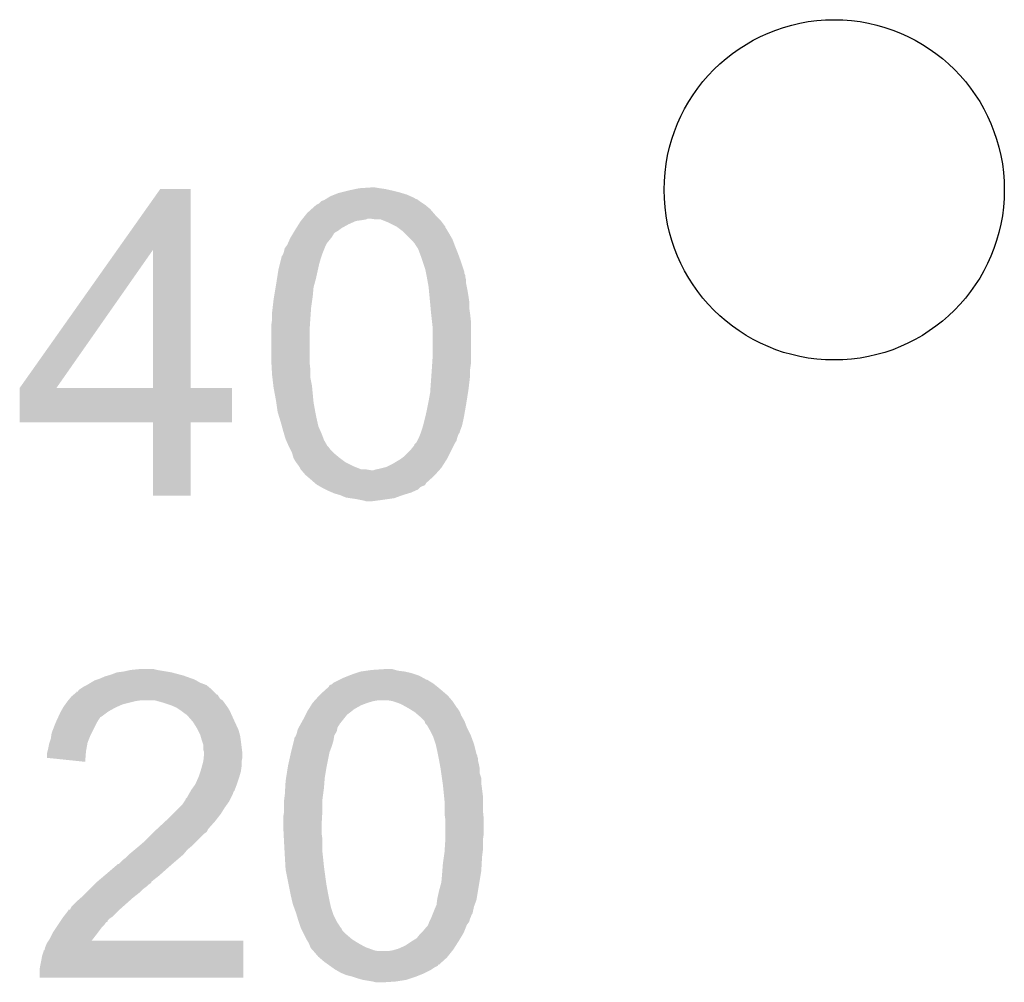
# Model space of a CAD drawing. Extents: x -9 to 122, y -9 to 65.
# Tile 287 of 308: x 91.71 to 94.84, y 41.29 to 44.35. Entities that reach past the tile are written whole.
import ezdxf

# ---------------------------------------------------------------- set-up
doc = ezdxf.new("R2010")
doc.units = 0
doc.layers.get('0').update_dxf_attribs({"linetype": 'CONTINUOUS'})
doc.layers.add('CLICKER_4_FOR_R7FA4M2A_V100_GTO', color=12, linetype='CONTINUOUS')
doc.layers.add('CLICKER_4_FOR_R7FA4M2A_V100_GTS', color=13, linetype='CONTINUOUS')

# ---------------------------------------------------------------- blocks, each defined once
blk = doc.blocks.new('ROUND_40')
blk.add_circle((0, 0), 0.541)

msp = doc.modelspace()

# ---------------------------------------------------------------- linework, layer by layer
at = {"layer": 'CLICKER_4_FOR_R7FA4M2A_V100_GTO'}
for points in [[(92.7862, 43.81246), (92.824298, 43.815), (92.85224, 43.81246), (92.837002, 43.815)], [(92.017258, 43.616822), (92.153734, 43.809898), (92.250268, 43.616822), (92.25026, 43.809898)], [(92.153734, 43.809898), (92.15375, 43.80992), (92.25026, 43.809898), (92.15375, 43.80992)], [(92.686628, 43.781978), (92.69476, 43.78706), (92.96146, 43.781978), (92.95003, 43.78706)], [(92.69476, 43.78706), (92.70746, 43.79214), (92.95003, 43.78706), (92.938602, 43.79214)], [(92.70746, 43.79214), (92.720162, 43.79722), (92.938602, 43.79214), (92.921666, 43.79722)], [(92.720162, 43.79722), (92.73032, 43.79976), (92.921666, 43.79722), (92.913198, 43.79976)], [(92.73032, 43.79976), (92.75064, 43.80484), (92.913198, 43.79976), (92.89288, 43.80484)], [(92.75064, 43.80484), (92.774346, 43.80992), (92.89288, 43.80484), (92.870018, 43.80992)], [(92.774346, 43.80992), (92.7862, 43.81246), (92.870018, 43.80992), (92.85224, 43.81246)], [(92.635214, 43.74642), (92.646506, 43.75658), (93.012262, 43.74642), (93.00007, 43.75658)], [(92.646506, 43.75658), (92.64904, 43.756602), (93.00007, 43.75658), (93.000042, 43.756602)], [(92.64904, 43.756602), (92.649052, 43.75912), (93.000042, 43.756602), (92.99702, 43.75912)], [(92.649052, 43.75912), (92.649054, 43.759126), (92.99702, 43.75912), (92.997012, 43.759126)], [(92.649054, 43.759126), (92.6592, 43.764202), (92.997012, 43.759126), (92.989398, 43.764202)], [(92.6592, 43.764202), (92.66428, 43.76928), (92.989398, 43.764202), (92.98178, 43.76928)], [(92.66428, 43.76928), (92.666824, 43.77182), (92.98178, 43.76928), (92.978394, 43.77182)], [(92.666824, 43.77182), (92.674442, 43.774362), (92.978394, 43.77182), (92.975004, 43.774362)], [(92.674442, 43.774362), (92.678498, 43.776898), (92.975004, 43.774362), (92.971622, 43.776898)], [(92.678498, 43.776898), (92.682566, 43.77944), (92.971622, 43.776898), (92.964004, 43.77944)], [(92.682566, 43.77944), (92.686628, 43.781978), (92.964004, 43.77944), (92.96146, 43.781978)], [(92.606876, 43.71594), (92.617036, 43.72864), (93.040198, 43.71594), (93.027498, 43.72864)], [(92.617036, 43.72864), (92.6211, 43.73372), (93.027498, 43.72864), (93.023146, 43.73372)], [(92.6211, 43.73372), (92.635214, 43.74642), (93.023146, 43.73372), (93.012262, 43.74642)], [(92.586234, 43.685462), (92.594314, 43.69816), (92.73032, 43.685462), (92.753178, 43.69816)], [(92.594314, 43.69816), (92.60078, 43.70832), (92.753178, 43.69816), (92.776044, 43.70832)], [(92.60078, 43.70832), (92.602812, 43.71086), (92.776044, 43.70832), (92.79382, 43.71086)], [(92.602812, 43.71086), (92.604844, 43.713402), (92.79382, 43.71086), (92.809062, 43.713402)], [(92.604844, 43.713402), (92.606876, 43.71594), (92.809062, 43.713402), (92.814144, 43.71594)], [(92.839542, 43.7134), (92.821758, 43.71594), (93.042738, 43.7134), (93.040198, 43.71594)], [(92.854784, 43.713398), (92.839542, 43.7134), (93.04274, 43.713398), (93.042738, 43.7134)], [(92.861136, 43.710858), (92.854784, 43.713398), (93.04528, 43.710858), (93.04274, 43.713398)], [(92.88018, 43.70324), (92.861136, 43.710858), (93.050994, 43.70324), (93.04528, 43.710858)], [(92.90558, 43.690538), (92.88018, 43.70324), (93.06052, 43.690538), (93.050994, 43.70324)], [(92.905584, 43.690536), (92.90558, 43.690538), (93.06052, 43.690536), (93.06052, 43.690538)], [(92.908972, 43.687994), (92.905584, 43.690536), (93.060524, 43.687994), (93.06052, 43.690536)], [(92.569284, 43.657522), (92.576906, 43.670224), (92.699842, 43.657522), (92.707464, 43.670224)], [(92.576906, 43.670224), (92.581476, 43.67784), (92.707464, 43.670224), (92.72016, 43.67784)], [(92.581476, 43.67784), (92.583, 43.68038), (92.72016, 43.67784), (92.723544, 43.68038)], [(92.583, 43.68038), (92.586234, 43.685462), (92.723544, 43.68038), (92.73032, 43.685462)], [(92.919122, 43.680382), (92.908972, 43.687994), (93.0656, 43.680382), (93.060524, 43.687994)], [(92.9259, 43.675298), (92.919122, 43.680382), (93.06865, 43.675298), (93.0656, 43.680382)], [(92.933518, 43.66768), (92.9259, 43.675298), (93.07322, 43.66768), (93.06865, 43.675298)], [(92.951298, 43.6499), (92.933518, 43.66768), (93.08338, 43.6499), (93.07322, 43.66768)], [(92.549982, 43.621964), (92.555692, 43.62958), (92.676472, 43.621964), (92.67952, 43.62958)], [(92.555692, 43.62958), (92.5576, 43.632122), (92.67952, 43.62958), (92.68079, 43.632122)], [(92.5576, 43.632122), (92.558728, 43.634662), (92.68079, 43.632122), (92.682062, 43.634662)], [(92.558728, 43.634662), (92.562114, 43.642282), (92.682062, 43.634662), (92.687142, 43.642282)], [(92.562114, 43.642282), (92.563244, 43.644822), (92.687142, 43.642282), (92.689682, 43.644822)], [(92.563244, 43.644822), (92.56776, 43.65498), (92.689682, 43.644822), (92.697808, 43.65498)], [(92.56776, 43.65498), (92.569284, 43.657522), (92.697808, 43.65498), (92.699842, 43.657522)], [(92.958922, 43.642276), (92.951298, 43.6499), (93.08624, 43.642276), (93.08338, 43.6499)], [(92.961474, 43.6372), (92.958922, 43.642276), (93.088144, 43.6372), (93.08624, 43.642276)], [(92.964, 43.637178), (92.961474, 43.6372), (93.088152, 43.637178), (93.088144, 43.6372)], [(92.964004, 43.634654), (92.964, 43.637178), (93.089098, 43.634654), (93.088152, 43.637178)], [(92.967388, 43.62958), (92.964004, 43.634654), (93.091, 43.62958), (93.089098, 43.634654)], [(92.97416, 43.61942), (92.967388, 43.62958), (93.095064, 43.61942), (93.091, 43.62958)], [(91.706724, 43.177496), (92.017258, 43.616822), (91.823564, 43.177496), (92.130844, 43.616822)], [(92.130858, 43.17746), (92.130844, 43.616822), (92.250282, 43.17746), (92.250268, 43.616822)], [(92.53982, 43.594022), (92.539826, 43.596566), (92.665974, 43.594022), (92.666822, 43.596566)], [(92.539826, 43.596566), (92.542362, 43.599104), (92.666822, 43.596566), (92.667668, 43.599104)], [(92.542362, 43.599104), (92.544898, 43.60418), (92.667668, 43.599104), (92.66936, 43.60418)], [(92.544898, 43.60418), (92.5449, 43.604182), (92.66936, 43.60418), (92.66936, 43.604182)], [(92.5449, 43.604182), (92.547438, 43.6118), (92.66936, 43.604182), (92.672408, 43.6118)], [(92.547438, 43.6118), (92.549982, 43.621964), (92.672408, 43.6118), (92.676472, 43.621964)], [(92.979876, 43.60418), (92.97416, 43.61942), (93.10116, 43.60418), (93.095064, 43.61942)], [(92.98178, 43.5991), (92.979876, 43.60418), (93.103008, 43.5991), (93.10116, 43.60418)], [(92.9894, 43.57624), (92.98178, 43.5991), (93.11132, 43.57624), (93.103008, 43.5991)], [(92.52966, 43.55338), (92.534104, 43.57116), (92.655248, 43.55338), (92.6592, 43.57116)], [(92.534104, 43.57116), (92.538548, 43.58894), (92.6592, 43.57116), (92.66428, 43.58894)], [(92.538548, 43.58894), (92.53982, 43.594022), (92.66428, 43.58894), (92.665974, 43.594022)], [(92.99702, 43.553378), (92.9894, 43.57624), (93.11894, 43.553378), (93.11132, 43.57624)], [(92.525248, 43.525438), (92.52966, 43.55338), (92.64904, 43.525438), (92.655248, 43.55338)], [(92.998546, 43.545756), (92.99702, 43.553378), (93.12148, 43.545756), (93.11894, 43.553378)], [(92.999562, 43.540676), (92.998546, 43.545756), (93.121482, 43.540676), (93.12148, 43.545756)], [(93.000578, 43.535596), (92.999562, 43.540676), (93.12402, 43.535596), (93.121482, 43.540676)], [(93.001594, 43.530518), (93.000578, 43.535596), (93.12402, 43.530518), (93.12402, 43.535596)], [(92.52077, 43.497502), (92.52204, 43.50512), (92.64142, 43.497502), (92.643496, 43.50512)], [(92.52204, 43.50512), (92.525248, 43.525438), (92.643496, 43.50512), (92.64904, 43.525438)], [(93.0021, 43.52798), (93.001594, 43.530518), (93.124656, 43.52798), (93.12402, 43.530518)], [(93.003486, 43.520358), (93.0021, 43.52798), (93.12656, 43.520358), (93.124656, 43.52798)], [(93.005334, 43.510198), (93.003486, 43.520358), (93.12656, 43.510198), (93.12656, 43.520358)], [(93.00718, 43.500042), (93.005334, 43.510198), (93.128592, 43.500042), (93.12656, 43.510198)], [(92.516112, 43.46956), (92.52077, 43.497502), (92.63888, 43.46956), (92.64142, 43.497502)], [(93.008632, 43.4848), (93.00718, 43.500042), (93.13164, 43.4848), (93.128592, 43.500042)], [(93.010084, 43.46956), (93.008632, 43.4848), (93.13418, 43.46956), (93.13164, 43.4848)], [(92.51143, 43.434), (92.51442, 43.4594), (92.6338, 43.434), (92.637428, 43.4594)], [(92.51442, 43.4594), (92.516112, 43.46956), (92.637428, 43.4594), (92.63888, 43.46956)], [(93.011778, 43.451778), (93.010084, 43.46956), (93.13672, 43.451778), (93.13418, 43.46956)], [(93.01226, 43.4467), (93.011778, 43.451778), (93.13672, 43.4467), (93.13672, 43.451778)], [(93.013646, 43.43146), (93.01226, 43.4467), (93.13672, 43.43146), (93.13672, 43.4467)], [(92.50934, 43.41622), (92.51143, 43.434), (92.63253, 43.41622), (92.6338, 43.434)], [(92.50934, 43.39844), (92.50934, 43.41622), (92.63126, 43.39844), (92.63253, 43.41622)], [(93.0148, 43.41876), (93.013646, 43.43146), (93.138536, 43.41876), (93.13672, 43.43146)], [(93.015366, 43.41368), (93.0148, 43.41876), (93.13926, 43.41368), (93.138536, 43.41876)], [(93.017906, 43.390818), (93.015366, 43.41368), (93.1418, 43.390818), (93.13926, 43.41368)], [(92.5068, 43.37558), (92.50934, 43.393362), (92.629736, 43.37558), (92.63092, 43.393362)], [(92.50934, 43.393362), (92.50934, 43.39844), (92.63092, 43.393362), (92.63126, 43.39844)], [(93.01988, 43.373038), (93.017906, 43.390818), (93.1418, 43.373038), (93.1418, 43.390818)], [(92.5068, 43.36034), (92.5068, 43.37558), (92.62872, 43.36034), (92.629736, 43.37558)], [(92.5068, 43.266358), (92.5068, 43.36034), (92.62872, 43.266358), (92.62872, 43.36034)], [(93.01988, 43.27144), (93.01988, 43.373038), (93.1418, 43.27144), (93.1418, 43.373038)], [(92.507224, 43.258742), (92.5068, 43.266358), (92.62872, 43.258742), (92.62872, 43.266358)], [(92.508494, 43.23588), (92.507224, 43.258742), (92.63126, 43.23588), (92.62872, 43.258742)], [(93.017508, 43.235878), (93.018694, 43.25366), (93.13926, 43.235878), (93.1418, 43.25366)], [(93.018694, 43.25366), (93.01988, 43.27144), (93.1418, 43.25366), (93.1418, 43.27144)], [(92.50934, 43.22064), (92.508494, 43.23588), (92.63126, 43.22064), (92.63126, 43.23588)], [(92.510536, 43.210482), (92.50934, 43.22064), (92.63126, 43.210482), (92.63126, 43.22064)], [(93.01607, 43.21556), (93.01734, 43.23334), (93.13926, 43.21556), (93.13926, 43.23334)], [(93.01734, 43.23334), (93.017508, 43.235878), (93.13926, 43.23334), (93.13926, 43.235878)], [(92.513524, 43.185082), (92.510536, 43.210482), (92.63634, 43.185082), (92.63126, 43.210482)], [(93.012984, 43.17238), (93.01607, 43.21556), (93.13418, 43.17238), (93.13926, 43.21556)], [(91.7067, 43.068262), (91.706702, 43.177438), (92.382318, 43.068262), (92.38234, 43.177438)], [(91.706702, 43.17746), (91.706704, 43.177466), (92.130858, 43.17746), (92.079644, 43.177466)], [(91.706702, 43.177438), (91.706702, 43.17746), (92.38234, 43.177438), (92.250282, 43.17746)], [(91.706704, 43.177466), (91.706724, 43.177496), (92.079644, 43.177466), (91.823564, 43.177496)], [(92.51442, 43.17746), (92.513524, 43.185082), (92.637066, 43.17746), (92.63634, 43.185082)], [(92.52204, 43.13682), (92.51442, 43.17746), (92.640938, 43.13682), (92.637066, 43.17746)], [(93.00718, 43.13428), (93.01226, 43.162218), (93.128164, 43.13428), (93.132574, 43.162218)], [(93.01226, 43.162218), (93.012984, 43.17238), (93.132574, 43.162218), (93.13418, 43.17238)], [(92.522768, 43.131738), (92.52204, 43.13682), (92.64142, 43.131738), (92.640938, 43.13682)], [(92.526758, 43.1038), (92.522768, 43.131738), (92.6465, 43.1038), (92.64142, 43.131738)], [(93.005148, 43.12412), (93.00718, 43.13428), (93.12656, 43.12412), (93.128164, 43.13428)], [(92.52712, 43.101262), (92.526758, 43.1038), (92.647008, 43.101262), (92.6465, 43.1038)], [(92.534156, 43.0784), (92.52712, 43.101262), (92.65158, 43.0784), (92.647008, 43.101262)], [(92.99702, 43.08602), (93.0021, 43.10888), (93.119836, 43.08602), (93.12387, 43.10888)], [(93.0021, 43.10888), (93.005148, 43.12412), (93.12387, 43.10888), (93.12656, 43.12412)], [(92.130858, 43.06824), (91.7067, 43.068262), (92.382318, 43.06824), (92.382318, 43.068262)], [(92.13086, 43.068218), (92.130858, 43.06824), (92.25026, 43.068218), (92.382318, 43.06824)], [(92.13088, 42.834582), (92.13086, 43.068218), (92.250238, 42.834582), (92.25026, 43.068218)], [(92.53728, 43.06824), (92.534156, 43.0784), (92.653838, 43.06824), (92.65158, 43.0784)], [(92.540744, 43.055542), (92.53728, 43.06824), (92.65666, 43.055542), (92.653838, 43.06824)], [(92.989762, 43.058078), (92.99194, 43.0657), (93.113858, 43.058078), (93.115552, 43.0657)], [(92.99194, 43.0657), (92.99575, 43.08094), (93.115552, 43.0657), (93.11894, 43.08094)], [(92.99575, 43.08094), (92.99702, 43.08602), (93.11894, 43.08094), (93.119836, 43.08602)], [(92.5449, 43.0403), (92.540744, 43.055542), (92.663434, 43.0403), (92.65666, 43.055542)], [(92.547186, 43.03268), (92.5449, 43.0403), (92.66682, 43.03268), (92.663434, 43.0403)], [(92.552518, 43.0149), (92.547186, 43.03268), (92.673488, 43.0149), (92.66682, 43.03268)], [(92.979746, 43.027598), (92.981778, 43.032676), (93.10116, 43.027598), (93.103698, 43.032676)], [(92.981778, 43.032676), (92.98178, 43.03268), (93.103698, 43.032676), (93.1037, 43.03268)], [(92.98178, 43.03268), (92.982624, 43.035214), (93.1037, 43.03268), (93.106234, 43.035214)], [(92.982624, 43.035214), (92.983472, 43.037756), (93.106234, 43.035214), (93.10624, 43.037756)], [(92.983472, 43.037756), (92.98686, 43.04792), (93.10624, 43.037756), (93.11005, 43.04792)], [(92.98686, 43.04792), (92.989762, 43.058078), (93.11005, 43.04792), (93.113858, 43.058078)], [(92.553648, 43.01236), (92.552518, 43.0149), (92.67444, 43.01236), (92.673488, 43.0149)], [(92.56155, 42.994582), (92.553648, 43.01236), (92.684598, 42.994582), (92.67444, 43.01236)], [(92.96146, 42.997114), (92.966538, 43.002198), (93.088456, 42.997114), (93.091, 43.002198)], [(92.966538, 43.002198), (92.969078, 43.00474), (93.091, 43.002198), (93.092694, 43.00474)], [(92.969078, 43.00474), (92.971616, 43.009816), (93.092694, 43.00474), (93.096078, 43.009816)], [(92.971616, 43.009816), (92.9767, 43.01998), (93.096078, 43.009816), (93.098622, 43.01998)], [(92.9767, 43.01998), (92.979746, 43.027598), (93.098622, 43.01998), (93.10116, 43.027598)], [(92.56268, 42.99204), (92.56155, 42.994582), (92.687138, 42.99204), (92.684598, 42.994582)], [(92.56776, 42.981882), (92.56268, 42.99204), (92.69476, 42.981882), (92.687138, 42.99204)], [(92.57284, 42.97172), (92.56776, 42.981882), (92.704922, 42.97172), (92.69476, 42.981882)], [(92.573566, 42.969178), (92.57284, 42.97172), (92.707462, 42.969178), (92.704922, 42.97172)], [(92.577194, 42.95648), (92.573566, 42.969178), (92.7227, 42.95648), (92.707462, 42.969178)], [(92.928438, 42.95902), (92.9513, 42.98188), (93.069408, 42.95902), (93.080838, 42.98188)], [(92.9513, 42.98188), (92.961456, 42.994576), (93.080838, 42.98188), (93.087188, 42.994576)], [(92.961456, 42.994576), (92.96146, 42.997114), (93.087188, 42.994576), (93.088456, 42.997114)], [(92.577918, 42.95394), (92.577194, 42.95648), (92.726088, 42.95394), (92.7227, 42.95648)], [(92.585538, 42.941242), (92.577918, 42.95394), (92.74302, 42.941242), (92.726088, 42.95394)], [(92.59316, 42.93108), (92.585538, 42.941242), (92.763342, 42.93108), (92.74302, 42.941242)], [(92.89288, 42.93616), (92.918278, 42.951398), (93.0559, 42.93616), (93.065596, 42.951398)], [(92.918278, 42.951398), (92.91828, 42.9514), (93.065596, 42.951398), (93.065598, 42.9514)], [(92.91828, 42.9514), (92.928438, 42.95902), (93.065598, 42.9514), (93.069408, 42.95902)], [(92.594854, 42.92854), (92.59316, 42.93108), (92.76842, 42.92854), (92.763342, 42.93108)], [(92.598238, 42.923462), (92.594854, 42.92854), (92.781116, 42.923462), (92.76842, 42.92854)], [(92.600778, 42.918384), (92.598238, 42.923462), (92.793812, 42.918384), (92.781116, 42.923462)], [(92.60078, 42.918382), (92.600778, 42.918384), (92.793816, 42.918382), (92.793812, 42.918384)], [(92.600782, 42.91838), (92.60078, 42.918382), (92.809058, 42.91838), (92.793816, 42.918382)], [(92.60296, 42.91584), (92.600782, 42.91838), (92.824298, 42.91584), (92.809058, 42.91838)], [(92.616018, 42.9006), (92.60296, 42.91584), (93.027244, 42.9006), (93.04096, 42.91584)], [(92.831916, 42.91584), (92.83954, 42.918378), (93.04096, 42.91584), (93.043246, 42.918378)], [(92.83954, 42.918378), (92.85224, 42.92092), (93.043246, 42.918378), (93.045532, 42.92092)], [(92.85224, 42.92092), (92.862394, 42.923458), (93.045532, 42.92092), (93.047818, 42.923458)], [(92.862394, 42.923458), (92.872558, 42.925998), (93.047818, 42.923458), (93.049434, 42.925998)], [(92.872558, 42.925998), (92.89288, 42.93616), (93.049434, 42.925998), (93.0559, 42.93616)], [(92.618982, 42.89806), (92.616018, 42.9006), (93.02496, 42.89806), (93.027244, 42.9006)], [(92.645658, 42.875196), (92.618982, 42.89806), (92.999558, 42.875196), (93.02496, 42.89806)], [(92.65158, 42.87012), (92.645658, 42.875196), (92.997018, 42.87012), (92.999558, 42.875196)], [(92.656026, 42.86758), (92.65158, 42.87012), (92.994476, 42.86758), (92.997018, 42.87012)], [(92.660472, 42.86504), (92.656026, 42.86758), (92.98686, 42.86504), (92.994476, 42.86758)], [(92.664922, 42.862498), (92.660472, 42.86504), (92.98178, 42.862498), (92.98686, 42.86504)], [(92.669362, 42.85996), (92.664922, 42.862498), (92.97924, 42.85996), (92.98178, 42.862498)], [(92.679526, 42.854878), (92.669362, 42.85996), (92.974156, 42.854878), (92.97924, 42.85996)], [(92.68968, 42.8498), (92.679526, 42.854878), (92.962732, 42.8498), (92.974156, 42.854878)], [(92.701538, 42.844718), (92.68968, 42.8498), (92.9513, 42.844718), (92.962732, 42.8498)], [(92.707458, 42.84218), (92.701538, 42.844718), (92.942834, 42.84218), (92.9513, 42.844718)], [(92.250238, 42.83456), (92.13088, 42.834582), (92.250238, 42.83456), (92.250238, 42.834582)], [(92.72524, 42.837102), (92.707458, 42.84218), (92.9259, 42.837102), (92.942834, 42.84218)], [(92.743018, 42.829482), (92.72524, 42.837102), (92.904946, 42.829482), (92.9259, 42.837102)], [(92.75826, 42.82694), (92.743018, 42.829482), (92.897958, 42.82694), (92.904946, 42.829482)], [(92.77604, 42.8244), (92.75826, 42.82694), (92.880178, 42.8244), (92.897958, 42.82694)], [(92.78874, 42.82186), (92.77604, 42.8244), (92.8624, 42.82186), (92.880178, 42.8244)], [(92.801438, 42.81932), (92.78874, 42.82186), (92.843348, 42.81932), (92.8624, 42.82186)], [(92.809058, 42.816782), (92.801438, 42.81932), (92.824312, 42.816782), (92.843348, 42.81932)], [(92.824298, 42.81678), (92.809058, 42.816782), (92.824298, 42.81678), (92.824312, 42.816782)], [(92.036898, 42.27576), (92.059762, 42.28084), (92.17406, 42.27576), (92.14358, 42.28084)], [(92.059762, 42.28084), (92.085158, 42.28338), (92.14358, 42.28084), (92.133418, 42.28338)], [(92.80906, 42.2783), (92.82684, 42.28084), (92.910662, 42.2783), (92.90177, 42.28084)], [(92.82684, 42.28084), (92.864938, 42.28338), (92.90177, 42.28084), (92.892878, 42.28338)], [(91.94546, 42.24782), (91.953078, 42.25036), (92.267408, 42.24782), (92.262962, 42.25036)], [(91.953078, 42.25036), (91.960698, 42.2529), (92.262962, 42.25036), (92.25585, 42.2529)], [(91.960698, 42.2529), (91.97848, 42.260522), (92.25585, 42.2529), (92.234508, 42.260522)], [(91.97848, 42.260522), (91.987366, 42.26306), (92.234508, 42.260522), (92.2274, 42.26306)], [(91.987366, 42.26306), (91.99626, 42.2656), (92.2274, 42.26306), (92.217876, 42.2656)], [(91.99626, 42.2656), (92.016582, 42.27322), (92.217876, 42.2656), (92.1893, 42.27322)], [(92.016582, 42.27322), (92.036898, 42.27576), (92.1893, 42.27322), (92.17406, 42.27576)], [(92.71508, 42.24528), (92.725232, 42.250356), (93.009718, 42.24528), (93.002106, 42.250356)], [(92.725232, 42.250356), (92.72524, 42.25036), (93.002106, 42.250356), (92.999566, 42.25036)], [(92.72524, 42.25036), (92.7354, 42.25544), (92.999566, 42.25036), (92.990422, 42.25544)], [(92.7354, 42.25544), (92.754448, 42.26306), (92.990422, 42.25544), (92.976702, 42.26306)], [(92.754448, 42.26306), (92.760798, 42.2656), (92.976702, 42.26306), (92.96908, 42.2656)], [(92.760798, 42.2656), (92.776032, 42.270678), (92.96908, 42.2656), (92.95384, 42.270678)], [(92.776032, 42.270678), (92.791282, 42.27576), (92.95384, 42.270678), (92.930978, 42.27576)], [(92.791282, 42.27576), (92.80906, 42.2783), (92.930978, 42.27576), (92.910662, 42.2783)], [(91.892126, 42.212274), (91.894664, 42.21734), (92.32391, 42.212274), (92.318842, 42.21734)], [(91.894664, 42.21734), (91.898476, 42.219882), (92.318842, 42.21734), (92.316298, 42.219882)], [(91.898476, 42.219882), (91.909902, 42.2275), (92.316298, 42.219882), (92.307156, 42.2275)], [(91.909902, 42.2275), (91.920054, 42.232578), (92.307156, 42.2275), (92.30106, 42.232578)], [(91.920054, 42.232578), (91.920058, 42.23258), (92.30106, 42.232578), (92.301056, 42.23258)], [(91.920058, 42.23258), (91.932758, 42.2402), (92.301056, 42.23258), (92.28074, 42.2402)], [(91.932758, 42.2402), (91.94546, 42.24782), (92.28074, 42.2402), (92.267408, 42.24782)], [(92.67585, 42.2148), (92.68714, 42.22496), (93.05036, 42.2148), (93.038168, 42.22496)], [(92.68714, 42.22496), (92.689678, 42.2275), (93.038168, 42.22496), (93.03512, 42.2275)], [(92.689678, 42.2275), (92.689682, 42.227504), (93.03512, 42.2275), (93.035116, 42.227504)], [(92.689682, 42.227504), (92.692228, 42.23258), (93.035116, 42.227504), (93.02877, 42.23258)], [(92.692228, 42.23258), (92.699842, 42.235124), (93.02877, 42.23258), (93.02559, 42.235124)], [(92.699842, 42.235124), (92.702378, 42.23766), (93.02559, 42.235124), (93.02242, 42.23766)], [(92.702378, 42.23766), (92.704924, 42.240202), (93.02242, 42.23766), (93.018184, 42.240202)], [(92.704924, 42.240202), (92.71508, 42.24528), (93.018184, 42.240202), (93.009718, 42.24528)], [(91.861216, 42.18432), (91.865448, 42.189398), (92.35186, 42.18432), (92.344242, 42.189398)], [(91.865448, 42.189398), (91.871798, 42.197018), (92.344242, 42.189398), (92.339162, 42.197018)], [(91.871798, 42.197018), (91.871802, 42.197022), (92.339162, 42.197018), (92.33916, 42.197022)], [(91.871802, 42.197022), (91.877874, 42.202086), (92.33916, 42.197022), (92.336626, 42.202086)], [(91.877874, 42.202086), (91.87789, 42.2021), (92.336626, 42.202086), (92.334086, 42.2021)], [(91.87789, 42.2021), (91.88704, 42.209728), (92.334086, 42.2021), (92.326456, 42.209728)], [(91.88704, 42.209728), (91.887062, 42.21226), (92.326456, 42.209728), (92.323924, 42.21226)], [(91.887062, 42.21226), (91.892126, 42.212274), (92.323924, 42.21226), (92.32391, 42.212274)], [(92.645738, 42.18432), (92.659454, 42.19956), (93.081204, 42.18432), (93.068142, 42.19956)], [(92.659454, 42.19956), (92.66174, 42.2021), (93.068142, 42.19956), (93.06518, 42.2021)], [(92.66174, 42.2021), (92.67585, 42.2148), (93.06518, 42.2021), (93.05036, 42.2148)], [(91.837692, 42.14876), (91.844946, 42.16146), (91.988638, 42.14876), (92.0115, 42.16146)], [(91.844946, 42.16146), (91.8464, 42.164002), (92.0115, 42.16146), (92.017218, 42.164002)], [(91.8464, 42.164002), (91.851842, 42.17162), (92.017218, 42.164002), (92.034358, 42.17162)], [(91.851842, 42.17162), (91.8591, 42.18178), (92.034358, 42.17162), (92.075, 42.18178)], [(91.8591, 42.18178), (91.861216, 42.18432), (92.075, 42.18178), (92.09278, 42.18432)], [(92.135966, 42.184318), (92.135958, 42.18432), (92.351862, 42.184318), (92.35186, 42.18432)], [(92.1639, 42.176698), (92.135966, 42.184318), (92.357578, 42.176698), (92.351862, 42.184318)], [(92.18676, 42.16908), (92.1639, 42.176698), (92.363292, 42.16908), (92.357578, 42.176698)], [(92.198618, 42.163998), (92.18676, 42.16908), (92.367102, 42.163998), (92.363292, 42.16908)], [(92.20454, 42.16146), (92.198618, 42.163998), (92.368626, 42.16146), (92.367102, 42.163998)], [(92.21978, 42.1513), (92.20454, 42.16146), (92.37472, 42.1513), (92.368626, 42.16146)], [(92.621102, 42.14876), (92.625952, 42.156382), (92.761434, 42.14876), (92.770962, 42.156382)], [(92.625952, 42.156382), (92.63403, 42.16908), (92.770962, 42.156382), (92.79382, 42.16908)], [(92.63403, 42.16908), (92.638878, 42.176698), (92.79382, 42.16908), (92.814138, 42.176698)], [(92.638878, 42.176698), (92.638882, 42.176702), (92.814138, 42.176698), (92.81415, 42.176702)], [(92.638882, 42.176702), (92.643452, 42.18178), (92.81415, 42.176702), (92.83192, 42.18178)], [(92.643452, 42.18178), (92.645738, 42.18432), (92.83192, 42.18178), (92.847162, 42.18432)], [(92.892872, 42.18178), (92.877642, 42.18432), (93.08338, 42.18178), (93.081204, 42.18432)], [(92.892882, 42.181778), (92.892872, 42.18178), (93.083382, 42.181778), (93.08338, 42.18178)], [(92.90812, 42.1767), (92.892882, 42.181778), (93.086768, 42.1767), (93.083382, 42.181778)], [(92.920822, 42.17162), (92.90812, 42.1767), (93.090154, 42.17162), (93.086768, 42.1767)], [(92.94368, 42.15892), (92.920822, 42.17162), (93.098622, 42.15892), (93.090154, 42.17162)], [(92.943684, 42.158918), (92.94368, 42.15892), (93.098622, 42.158918), (93.098622, 42.15892)], [(92.947746, 42.15638), (92.943684, 42.158918), (93.10116, 42.15638), (93.098622, 42.158918)], [(92.959938, 42.14876), (92.947746, 42.15638), (93.10624, 42.14876), (93.10116, 42.15638)], [(91.821, 42.1132), (91.82569, 42.123362), (91.952062, 42.1132), (91.95816, 42.123362)], [(91.82569, 42.123362), (91.829204, 42.130976), (91.95816, 42.123362), (91.96324, 42.130976)], [(91.829204, 42.130976), (91.830378, 42.13352), (91.96324, 42.130976), (91.968318, 42.13352)], [(91.830378, 42.13352), (91.83624, 42.146218), (91.968318, 42.13352), (91.985248, 42.146218)], [(91.83624, 42.146218), (91.837692, 42.14876), (91.985248, 42.146218), (91.988638, 42.14876)], [(92.219784, 42.151298), (92.21978, 42.1513), (92.37472, 42.151298), (92.37472, 42.1513)], [(92.22994, 42.14368), (92.219784, 42.151298), (92.378184, 42.14368), (92.37472, 42.151298)], [(92.23756, 42.1386), (92.22994, 42.14368), (92.380494, 42.1386), (92.378184, 42.14368)], [(92.240102, 42.13606), (92.23756, 42.1386), (92.381648, 42.13606), (92.380494, 42.1386)], [(92.251216, 42.12336), (92.240102, 42.13606), (92.38742, 42.12336), (92.381648, 42.13606)], [(92.25788, 42.115742), (92.251216, 42.12336), (92.390938, 42.115742), (92.38742, 42.12336)], [(92.602756, 42.113202), (92.6084, 42.12336), (92.727782, 42.113202), (92.735908, 42.12336)], [(92.6084, 42.12336), (92.616022, 42.138602), (92.735908, 42.12336), (92.748102, 42.138602)], [(92.616022, 42.138602), (92.61983, 42.14622), (92.748102, 42.138602), (92.75826, 42.14622)], [(92.61983, 42.14622), (92.621102, 42.14876), (92.75826, 42.14622), (92.761434, 42.14876)], [(92.964002, 42.14622), (92.959938, 42.14876), (93.107256, 42.14622), (93.10624, 42.14876)], [(92.975858, 42.136058), (92.964002, 42.14622), (93.11132, 42.136058), (93.107256, 42.14622)], [(92.98178, 42.130982), (92.975858, 42.136058), (93.114222, 42.130982), (93.11132, 42.136058)], [(92.994478, 42.11828), (92.98178, 42.130982), (93.12148, 42.11828), (93.114222, 42.130982)], [(91.808302, 42.080182), (91.820022, 42.11066), (91.9353, 42.080182), (91.95054, 42.11066)], [(91.820022, 42.11066), (91.821, 42.1132), (91.95054, 42.11066), (91.952062, 42.1132)], [(92.27058, 42.095418), (92.25788, 42.115742), (92.40032, 42.095418), (92.390938, 42.115742)], [(92.27312, 42.09034), (92.27058, 42.095418), (92.402662, 42.09034), (92.40032, 42.095418)], [(92.59062, 42.090342), (92.59443, 42.097964), (92.716096, 42.090342), (92.717622, 42.097964)], [(92.59443, 42.097964), (92.5957, 42.1005), (92.717622, 42.097964), (92.719312, 42.1005)], [(92.5957, 42.1005), (92.598522, 42.105582), (92.719312, 42.1005), (92.7227, 42.105582)], [(92.598522, 42.105582), (92.601344, 42.11066), (92.7227, 42.105582), (92.725242, 42.11066)], [(92.601344, 42.11066), (92.602756, 42.113202), (92.725242, 42.11066), (92.727782, 42.113202)], [(92.99448, 42.118276), (92.994478, 42.11828), (93.121482, 42.118276), (93.12148, 42.11828)], [(92.997024, 42.110658), (92.99448, 42.118276), (93.12434, 42.110658), (93.121482, 42.118276)], [(93.002102, 42.105578), (92.997024, 42.110658), (93.126244, 42.105578), (93.12434, 42.110658)], [(93.006456, 42.09796), (93.002102, 42.105578), (93.1291, 42.09796), (93.126244, 42.105578)], [(93.01226, 42.0878), (93.006456, 42.09796), (93.13418, 42.0878), (93.1291, 42.09796)], [(91.801526, 42.049698), (91.80576, 42.062402), (91.9226, 42.049698), (91.92768, 42.062402)], [(91.80576, 42.062402), (91.807574, 42.0751), (91.92768, 42.062402), (91.93276, 42.0751)], [(91.807574, 42.0751), (91.808302, 42.080182), (91.93276, 42.0751), (91.9353, 42.080182)], [(92.28074, 42.0751), (92.27312, 42.09034), (92.407016, 42.0751), (92.402662, 42.09034)], [(92.281468, 42.072558), (92.28074, 42.0751), (92.40774, 42.072558), (92.407016, 42.0751)], [(92.28582, 42.05732), (92.281468, 42.072558), (92.409918, 42.05732), (92.40774, 42.072558)], [(92.579188, 42.05732), (92.58046, 42.062402), (92.70492, 42.05732), (92.705766, 42.062402)], [(92.58046, 42.062402), (92.580466, 42.064946), (92.705766, 42.062402), (92.70619, 42.064946)], [(92.580466, 42.064946), (92.583002, 42.067484), (92.70619, 42.064946), (92.706614, 42.067484)], [(92.583002, 42.067484), (92.58554, 42.072562), (92.706614, 42.067484), (92.707462, 42.072562)], [(92.58554, 42.072562), (92.588078, 42.08018), (92.707462, 42.072562), (92.712032, 42.08018)], [(92.588078, 42.08018), (92.589348, 42.085262), (92.712032, 42.08018), (92.715082, 42.085262)], [(92.589348, 42.085262), (92.59062, 42.090342), (92.715082, 42.085262), (92.716096, 42.090342)], [(93.019882, 42.072558), (93.01226, 42.0878), (93.1418, 42.072558), (93.13418, 42.0878)], [(93.02242, 42.067478), (93.019882, 42.072558), (93.143648, 42.067478), (93.1418, 42.072558)], [(93.03004, 42.044618), (93.02242, 42.067478), (93.15196, 42.044618), (93.143648, 42.067478)], [(91.794964, 42.02176), (91.79814, 42.03446), (91.91752, 42.02176), (91.919828, 42.03446)], [(91.79814, 42.03446), (91.800682, 42.04716), (91.919828, 42.03446), (91.922138, 42.04716)], [(91.800682, 42.04716), (91.801526, 42.049698), (91.922138, 42.04716), (91.9226, 42.049698)], [(92.286668, 42.05478), (92.28582, 42.05732), (92.41028, 42.05478), (92.409918, 42.05732)], [(92.290898, 42.042082), (92.286668, 42.05478), (92.411868, 42.042082), (92.41028, 42.05478)], [(92.2909, 42.026844), (92.290898, 42.042082), (92.413772, 42.026844), (92.411868, 42.042082)], [(92.5703, 42.02176), (92.574744, 42.039538), (92.693172, 42.02176), (92.699838, 42.039538)], [(92.574744, 42.039538), (92.579188, 42.05732), (92.699838, 42.039538), (92.70492, 42.05732)], [(93.03512, 42.02176), (93.03004, 42.044618), (93.157676, 42.02176), (93.15196, 42.044618)], [(91.79306, 42.014142), (91.794964, 42.02176), (91.916928, 42.014142), (91.91752, 42.02176)], [(91.79306, 42.00146), (91.79306, 42.014142), (91.915944, 42.00146), (91.916928, 42.014142)], [(91.914958, 41.988742), (91.79306, 42.00146), (91.914958, 41.988742), (91.915944, 42.00146)], [(92.293438, 42.019222), (92.2909, 42.026844), (92.414726, 42.019222), (92.413772, 42.026844)], [(92.2909, 41.991282), (92.292168, 42.003978), (92.41282, 41.991282), (92.41536, 42.003978)], [(92.292168, 42.003978), (92.293184, 42.014138), (92.41536, 42.003978), (92.41536, 42.014138)], [(92.293184, 42.014138), (92.29344, 42.016678), (92.41536, 42.014138), (92.415044, 42.016678)], [(92.29344, 42.016678), (92.293438, 42.019222), (92.415044, 42.016678), (92.414726, 42.019222)], [(92.56014, 41.97604), (92.569736, 42.019222), (92.683584, 41.97604), (92.692222, 42.019222)], [(92.569736, 42.019222), (92.5703, 42.02176), (92.692222, 42.019222), (92.693172, 42.02176)], [(93.036646, 42.014138), (93.03512, 42.02176), (93.15958, 42.014138), (93.157676, 42.02176)], [(93.037662, 42.009056), (93.036646, 42.014138), (93.16212, 42.009056), (93.15958, 42.014138)], [(93.03817, 42.006518), (93.037662, 42.009056), (93.162122, 42.006518), (93.16212, 42.009056)], [(93.039694, 41.998896), (93.03817, 42.006518), (93.16466, 41.998896), (93.162122, 42.006518)], [(93.0402, 41.99636), (93.039694, 41.998896), (93.16466, 41.99636), (93.16466, 41.998896)], [(92.283278, 41.96334), (92.286742, 41.97604), (92.411004, 41.96334), (92.41282, 41.97604)], [(92.286742, 41.97604), (92.290898, 41.991278), (92.41282, 41.97604), (92.41282, 41.991278)], [(92.290898, 41.991278), (92.2909, 41.991282), (92.41282, 41.991278), (92.41282, 41.991282)], [(92.554124, 41.93794), (92.558936, 41.96842), (92.67698, 41.93794), (92.68206, 41.96842)], [(92.558936, 41.96842), (92.56014, 41.97604), (92.68206, 41.96842), (92.683584, 41.97604)], [(93.041124, 41.991278), (93.0402, 41.99636), (93.16466, 41.991278), (93.16466, 41.99636)], [(93.042972, 41.98112), (93.041124, 41.991278), (93.1672, 41.98112), (93.16466, 41.991278)], [(93.04528, 41.96842), (93.042972, 41.98112), (93.16974, 41.96842), (93.1672, 41.98112)], [(93.045282, 41.968418), (93.04528, 41.96842), (93.16974, 41.968418), (93.16974, 41.96842)], [(93.047458, 41.953178), (93.045282, 41.968418), (93.169742, 41.953178), (93.16974, 41.968418)], [(92.2655, 41.91762), (92.27566, 41.94048), (92.39758, 41.91762), (92.4052, 41.94048)], [(92.27566, 41.94048), (92.281584, 41.958258), (92.4052, 41.94048), (92.41028, 41.958258)], [(92.281584, 41.958258), (92.283278, 41.96334), (92.41028, 41.958258), (92.411004, 41.96334)], [(92.55252, 41.92778), (92.554124, 41.93794), (92.676198, 41.92778), (92.67698, 41.93794)], [(93.049636, 41.937936), (93.047458, 41.953178), (93.17482, 41.937936), (93.169742, 41.953178)], [(93.052176, 41.92016), (93.049636, 41.937936), (93.17482, 41.92016), (93.17482, 41.937936)], [(92.2528, 41.899842), (92.2655, 41.91762), (92.390908, 41.899842), (92.39758, 41.91762)], [(92.54998, 41.8846), (92.551174, 41.90492), (92.67173, 41.8846), (92.67444, 41.90492)], [(92.551174, 41.90492), (92.55252, 41.92778), (92.67444, 41.90492), (92.676198, 41.92778)], [(93.0529, 41.91508), (93.052176, 41.92016), (93.175546, 41.91508), (93.17482, 41.92016)], [(93.054172, 41.90238), (93.0529, 41.91508), (93.17736, 41.90238), (93.175546, 41.91508)], [(92.235026, 41.871906), (92.240102, 41.876984), (92.37726, 41.871906), (92.3798, 41.876984)], [(92.240102, 41.876984), (92.24264, 41.882058), (92.3798, 41.876984), (92.382338, 41.882058)], [(92.24264, 41.882058), (92.245542, 41.88714), (92.382338, 41.882058), (92.38488, 41.88714)], [(92.245542, 41.88714), (92.249894, 41.894756), (92.38488, 41.88714), (92.38742, 41.894756)], [(92.249894, 41.894756), (92.251346, 41.8973), (92.38742, 41.894756), (92.389956, 41.8973)], [(92.251346, 41.8973), (92.2528, 41.899842), (92.389956, 41.8973), (92.390908, 41.899842)], [(92.547756, 41.86682), (92.54998, 41.8846), (92.66936, 41.86682), (92.67173, 41.8846)], [(93.056204, 41.882058), (93.054172, 41.90238), (93.1799, 41.882058), (93.17736, 41.90238)], [(93.05798, 41.864282), (93.056204, 41.882058), (93.1799, 41.864282), (93.1799, 41.882058)], [(92.19438, 41.82364), (92.2147, 41.84396), (92.34678, 41.82364), (92.35948, 41.84396)], [(92.2147, 41.84396), (92.22486, 41.85412), (92.35948, 41.84396), (92.366736, 41.85412)], [(92.22486, 41.85412), (92.229938, 41.86174), (92.366736, 41.85412), (92.372178, 41.86174)], [(92.229938, 41.86174), (92.23502, 41.869364), (92.372178, 41.86174), (92.37599, 41.869364)], [(92.23502, 41.869364), (92.235026, 41.871906), (92.37599, 41.869364), (92.37726, 41.871906)], [(92.54744, 41.86428), (92.547756, 41.86682), (92.66936, 41.86428), (92.66936, 41.86682)], [(92.54744, 41.828722), (92.54744, 41.86428), (92.66936, 41.828722), (92.66936, 41.86428)], [(93.05798, 41.83634), (93.05798, 41.864282), (93.1799, 41.83634), (93.1799, 41.864282)], [(92.1766, 41.80586), (92.19438, 41.82364), (92.33295, 41.80586), (92.34678, 41.82364)], [(92.5449, 41.813482), (92.547438, 41.828718), (92.668462, 41.813482), (92.66936, 41.828718)], [(92.5449, 41.78554), (92.5449, 41.813482), (92.66682, 41.78554), (92.668462, 41.813482)], [(92.547438, 41.828718), (92.54744, 41.828722), (92.66936, 41.828718), (92.66936, 41.828722)], [(93.05798, 41.82364), (93.05798, 41.83634), (93.181172, 41.82364), (93.1799, 41.83634)], [(93.059794, 41.810942), (93.05798, 41.82364), (93.18244, 41.810942), (93.181172, 41.82364)], [(93.06052, 41.805858), (93.059794, 41.810942), (93.18244, 41.805858), (93.18244, 41.810942)], [(92.14651, 41.77792), (92.171128, 41.80078), (92.30868, 41.77792), (92.329, 41.80078)], [(92.171128, 41.80078), (92.1766, 41.80586), (92.329, 41.80078), (92.33295, 41.80586)], [(92.546044, 41.762682), (92.5449, 41.78554), (92.66682, 41.762682), (92.66682, 41.78554)], [(93.06052, 41.7576), (93.06052, 41.805858), (93.18244, 41.7576), (93.18244, 41.805858)], [(92.10548, 41.737278), (92.128338, 41.760138), (92.270578, 41.737278), (92.293438, 41.760138)], [(92.128338, 41.760138), (92.13342, 41.76522), (92.293438, 41.760138), (92.301056, 41.76522)], [(92.13342, 41.76522), (92.14104, 41.77284), (92.301056, 41.76522), (92.304868, 41.77284)], [(92.14104, 41.77284), (92.14377, 41.775376), (92.304868, 41.77284), (92.306138, 41.775376)], [(92.14377, 41.775376), (92.14651, 41.77792), (92.306138, 41.775376), (92.30868, 41.77792)], [(92.546932, 41.7449), (92.546044, 41.762682), (92.66936, 41.7449), (92.66682, 41.762682)], [(93.06052, 41.73982), (93.06052, 41.7576), (93.1799, 41.73982), (93.18244, 41.7576)], [(92.072456, 41.709338), (92.0877, 41.72204), (92.240098, 41.709338), (92.25534, 41.72204)], [(92.0877, 41.72204), (92.10548, 41.737278), (92.25534, 41.72204), (92.270578, 41.737278)], [(92.54744, 41.73474), (92.546932, 41.7449), (92.66936, 41.73474), (92.66936, 41.7449)], [(92.549134, 41.704262), (92.54744, 41.73474), (92.66936, 41.704262), (92.66936, 41.73474)], [(93.058318, 41.7068), (93.060518, 41.739818), (93.1799, 41.7068), (93.1799, 41.739818)], [(93.060518, 41.739818), (93.06052, 41.73982), (93.1799, 41.739818), (93.1799, 41.73982)], [(92.04452, 41.683942), (92.054676, 41.694098), (92.21555, 41.683942), (92.2274, 41.694098)], [(92.054676, 41.694098), (92.05722, 41.69664), (92.2274, 41.694098), (92.229516, 41.69664)], [(92.05722, 41.69664), (92.072456, 41.709338), (92.229516, 41.69664), (92.240098, 41.709338)], [(92.54998, 41.68902), (92.549134, 41.704262), (92.671054, 41.68902), (92.66936, 41.704262)], [(92.55043, 41.6814), (92.54998, 41.68902), (92.6719, 41.6814), (92.671054, 41.68902)], [(93.0529, 41.66616), (93.055802, 41.68648), (93.17623, 41.66616), (93.17736, 41.68648)], [(93.055802, 41.68648), (93.05798, 41.70172), (93.17736, 41.68648), (93.179264, 41.70172)], [(93.05798, 41.70172), (93.058318, 41.7068), (93.179264, 41.70172), (93.1799, 41.7068)], [(91.998378, 41.64584), (92.019126, 41.66362), (92.17152, 41.64584), (92.19184, 41.66362)], [(92.019126, 41.66362), (92.021666, 41.663626), (92.19184, 41.66362), (92.191846, 41.663626)], [(92.021666, 41.663626), (92.034362, 41.67632), (92.191846, 41.663626), (92.206656, 41.67632)], [(92.034362, 41.67632), (92.04452, 41.683942), (92.206656, 41.67632), (92.21555, 41.683942)], [(92.551924, 41.656), (92.55043, 41.6814), (92.67444, 41.656), (92.6719, 41.6814)], [(92.55252, 41.64584), (92.551924, 41.656), (92.675826, 41.64584), (92.67444, 41.656)], [(93.050946, 41.640758), (93.0529, 41.66616), (93.17482, 41.640758), (93.17623, 41.66616)], [(91.953532, 41.607732), (91.974556, 41.625522), (92.1258, 41.607732), (92.148662, 41.625522)], [(91.974556, 41.625522), (91.98356, 41.63314), (92.148662, 41.625522), (92.157232, 41.63314)], [(91.98356, 41.63314), (91.998378, 41.64584), (92.157232, 41.63314), (92.17152, 41.64584)], [(92.561664, 41.60012), (92.55252, 41.64584), (92.68206, 41.60012), (92.675826, 41.64584)], [(93.04782, 41.605198), (93.05036, 41.63314), (93.168892, 41.605198), (93.17355, 41.63314)], [(93.05036, 41.63314), (93.050946, 41.640758), (93.17355, 41.63314), (93.17482, 41.640758)], [(91.930218, 41.584878), (91.93784, 41.5925), (92.1004, 41.584878), (92.110558, 41.5925)], [(91.93784, 41.5925), (91.942918, 41.597578), (92.110558, 41.5925), (92.115638, 41.597578)], [(91.942918, 41.597578), (91.948, 41.60266), (92.115638, 41.597578), (92.12326, 41.60266)], [(91.948, 41.60266), (91.950534, 41.605194), (92.12326, 41.60266), (92.125794, 41.605194)], [(91.950534, 41.605194), (91.95054, 41.6052), (92.125794, 41.605194), (92.125794, 41.6052)], [(91.95054, 41.6052), (91.953532, 41.607732), (92.125794, 41.6052), (92.1258, 41.607732)], [(92.567252, 41.57218), (92.561664, 41.60012), (92.68714, 41.57218), (92.68206, 41.60012)], [(93.0402, 41.577262), (93.04782, 41.605198), (93.164234, 41.577262), (93.168892, 41.605198)], [(91.901918, 41.55694), (91.90482, 41.559478), (92.06738, 41.55694), (92.070642, 41.559478)], [(91.90482, 41.559478), (91.92006, 41.57472), (92.070642, 41.559478), (92.090238, 41.57472)], [(91.92006, 41.57472), (91.930218, 41.584878), (92.090238, 41.57472), (92.1004, 41.584878)], [(92.56776, 41.56964), (92.567252, 41.57218), (92.687648, 41.56964), (92.68714, 41.57218)], [(92.573036, 41.54678), (92.56776, 41.56964), (92.69222, 41.54678), (92.687648, 41.56964)], [(93.03512, 41.5544), (93.0402, 41.577262), (93.160424, 41.5544), (93.164234, 41.577262)], [(91.866726, 41.518854), (91.871802, 41.529), (92.024532, 41.518854), (92.035946, 41.529)], [(91.871802, 41.529), (91.8845, 41.5417), (92.035946, 41.529), (92.050234, 41.5417)], [(91.8845, 41.5417), (91.901918, 41.55694), (92.050234, 41.5417), (92.06738, 41.55694)], [(92.57538, 41.536622), (92.573036, 41.54678), (92.694478, 41.536622), (92.69222, 41.54678)], [(92.58, 41.523922), (92.57538, 41.536622), (92.6973, 41.523922), (92.694478, 41.536622)], [(93.02496, 41.5163), (93.0304, 41.528998), (93.149136, 41.5163), (93.15196, 41.528998)], [(93.0304, 41.528998), (93.032578, 41.534078), (93.15196, 41.528998), (93.153864, 41.534078)], [(93.032578, 41.534078), (93.034484, 41.549318), (93.153864, 41.534078), (93.159578, 41.549318)], [(93.034484, 41.549318), (93.03512, 41.5544), (93.159578, 41.549318), (93.160424, 41.5544)], [(91.845834, 41.49598), (91.861636, 41.5163), (92.00134, 41.49598), (92.02166, 41.5163)], [(91.861636, 41.5163), (91.86164, 41.516304), (92.02166, 41.5163), (92.021664, 41.516304)], [(91.86164, 41.516304), (91.861662, 41.51884), (92.021664, 41.516304), (92.024516, 41.51884)], [(91.861662, 41.51884), (91.866726, 41.518854), (92.024516, 41.51884), (92.024532, 41.518854)], [(92.585542, 41.50868), (92.58, 41.523922), (92.702382, 41.50868), (92.6973, 41.523922)], [(92.587828, 41.501062), (92.585542, 41.50868), (92.70492, 41.501062), (92.702382, 41.50868)], [(92.59316, 41.48328), (92.587828, 41.501062), (92.713812, 41.48328), (92.70492, 41.501062)], [(93.016832, 41.49598), (93.019878, 41.503596), (93.1418, 41.49598), (93.14434, 41.503596)], [(93.019878, 41.503596), (93.020894, 41.506138), (93.14434, 41.503596), (93.146876, 41.506138)], [(93.020894, 41.506138), (93.02496, 41.5163), (93.146876, 41.506138), (93.149136, 41.5163)], [(91.823538, 41.462958), (91.828618, 41.470578), (91.96832, 41.462958), (91.975938, 41.470578)], [(91.828618, 41.470578), (91.833696, 41.478196), (91.975938, 41.470578), (91.98102, 41.478196)], [(91.833696, 41.478196), (91.835388, 41.480734), (91.98102, 41.478196), (91.986086, 41.480734)], [(91.835388, 41.480734), (91.837082, 41.483274), (91.986086, 41.480734), (91.9861, 41.483274)], [(91.837082, 41.483274), (91.842164, 41.490898), (91.9861, 41.483274), (91.993718, 41.490898)], [(91.842164, 41.490898), (91.84386, 41.49344), (91.993718, 41.490898), (91.99753, 41.49344)], [(91.84386, 41.49344), (91.845834, 41.49598), (91.99753, 41.49344), (92.00134, 41.49598)], [(92.594008, 41.480742), (92.59316, 41.48328), (92.71508, 41.480742), (92.713812, 41.48328)], [(92.599086, 41.465506), (92.594008, 41.480742), (92.725236, 41.465506), (92.71508, 41.480742)], [(92.599928, 41.462982), (92.599086, 41.465506), (92.72524, 41.462982), (92.725236, 41.465506)], [(92.989402, 41.450262), (93.0021, 41.4655), (93.120972, 41.450262), (93.127068, 41.4655)], [(93.0021, 41.4655), (93.004638, 41.46804), (93.127068, 41.4655), (93.128084, 41.46804)], [(93.004638, 41.46804), (93.005908, 41.47058), (93.128084, 41.46804), (93.1291, 41.47058)], [(93.005908, 41.47058), (93.00718, 41.47312), (93.1291, 41.47058), (93.131004, 41.47312)], [(93.00718, 41.47312), (93.009718, 41.480736), (93.131004, 41.47312), (93.136718, 41.480736)], [(93.009718, 41.480736), (93.00972, 41.480738), (93.136718, 41.480736), (93.136718, 41.480738)], [(93.00972, 41.480738), (93.014798, 41.490898), (93.136718, 41.480738), (93.139258, 41.490898)], [(93.014798, 41.490898), (93.0148, 41.4909), (93.139258, 41.490898), (93.139258, 41.4909)], [(93.0148, 41.4909), (93.016832, 41.49598), (93.139258, 41.4909), (93.1418, 41.49598)], [(91.80322, 41.427402), (91.81084, 41.44264), (91.941256, 41.427402), (91.95308, 41.44264)], [(91.81084, 41.44264), (91.813382, 41.447722), (91.95308, 41.44264), (91.95689, 41.447722)], [(91.813382, 41.447722), (91.823538, 41.462958), (91.95689, 41.447722), (91.96832, 41.462958)], [(92.599934, 41.46296), (92.599928, 41.462982), (92.727766, 41.46296), (92.72524, 41.462982)], [(92.60078, 41.460422), (92.599934, 41.46296), (92.72904, 41.460422), (92.727766, 41.46296)], [(92.60459, 41.452804), (92.60078, 41.460422), (92.732858, 41.452804), (92.72904, 41.460422)], [(92.610942, 41.440098), (92.60459, 41.452804), (92.74556, 41.440098), (92.732858, 41.452804)], [(92.61856, 41.42486), (92.610942, 41.440098), (92.763338, 41.42486), (92.74556, 41.440098)], [(92.969076, 41.427398), (92.979238, 41.440098), (93.10827, 41.427398), (93.11589, 41.440098)], [(92.979238, 41.440098), (92.984318, 41.445178), (93.11589, 41.440098), (93.11894, 41.445178)], [(92.984318, 41.445178), (92.989402, 41.450262), (93.11894, 41.445178), (93.120972, 41.450262)], [(91.787982, 41.399462), (91.793062, 41.412162), (92.417896, 41.399462), (92.417898, 41.412162)], [(91.793062, 41.412162), (91.798124, 41.419758), (92.417898, 41.412162), (92.4179, 41.419758)], [(91.798124, 41.419758), (91.798138, 41.41978), (92.4179, 41.419758), (91.935344, 41.41978)], [(91.798138, 41.41978), (91.80322, 41.427402), (91.935344, 41.41978), (91.941256, 41.427402)], [(92.62618, 41.412162), (92.61856, 41.42486), (92.783658, 41.412162), (92.763338, 41.42486)], [(92.626182, 41.41216), (92.62618, 41.412162), (92.78366, 41.41216), (92.783658, 41.412162)], [(92.63126, 41.39946), (92.626182, 41.41216), (92.806518, 41.39946), (92.78366, 41.41216)], [(92.91066, 41.394378), (92.93352, 41.40454), (93.087534, 41.394378), (93.094, 41.40454)], [(92.93352, 41.40454), (92.956376, 41.41978), (93.094, 41.40454), (93.1037, 41.41978)], [(92.956376, 41.41978), (92.95638, 41.419782), (93.1037, 41.41978), (93.1037, 41.419782)], [(92.95638, 41.419782), (92.969076, 41.427398), (93.1037, 41.419782), (93.10827, 41.427398)], [(91.77528, 41.35628), (91.777822, 41.371522), (92.417888, 41.35628), (92.41789, 41.371522)], [(91.777822, 41.371522), (91.7829, 41.386764), (92.41789, 41.371522), (92.417892, 41.386764)], [(91.7829, 41.386764), (91.782922, 41.3893), (92.417892, 41.386764), (92.417894, 41.3893)], [(91.782922, 41.3893), (91.785444, 41.389318), (92.417894, 41.3893), (92.417894, 41.389318)], [(91.785444, 41.389318), (91.787982, 41.399462), (92.417894, 41.389318), (92.417896, 41.399462)], [(92.63634, 41.39184), (92.63126, 41.39946), (92.82748, 41.39184), (92.806518, 41.39946)], [(92.63888, 41.389302), (92.63634, 41.39184), (92.83446, 41.389302), (92.82748, 41.39184)], [(92.641422, 41.38676), (92.63888, 41.389302), (92.847158, 41.38676), (92.83446, 41.389302)], [(92.656658, 41.36898), (92.641422, 41.38676), (93.067632, 41.36898), (93.081856, 41.38676)], [(92.877638, 41.38676), (92.89288, 41.3893), (93.081856, 41.38676), (93.083888, 41.3893)], [(92.89288, 41.3893), (92.901772, 41.39184), (93.083888, 41.3893), (93.08592, 41.39184)], [(92.901772, 41.39184), (92.91066, 41.394378), (93.08592, 41.39184), (93.087534, 41.394378)], [(91.7702, 41.330882), (91.77528, 41.35628), (92.417882, 41.330882), (92.417888, 41.35628)], [(92.659622, 41.36644), (92.656658, 41.36898), (93.0656, 41.36644), (93.067632, 41.36898)], [(92.67444, 41.35374), (92.659622, 41.36644), (93.051484, 41.35374), (93.0656, 41.36644)], [(92.688664, 41.34358), (92.67444, 41.35374), (93.040194, 41.34358), (93.051484, 41.35374)], [(92.688694, 41.343558), (92.688664, 41.34358), (93.03766, 41.343558), (93.040194, 41.34358)], [(92.692228, 41.341034), (92.688694, 41.343558), (93.037646, 41.341034), (93.03766, 41.343558)], [(92.699334, 41.335958), (92.692228, 41.341034), (93.027498, 41.335958), (93.037646, 41.341034)], [(91.7702, 41.302962), (91.7702, 41.330882), (92.417878, 41.302962), (92.417882, 41.330882)], [(92.709998, 41.32834), (92.699334, 41.335958), (93.016068, 41.32834), (93.027498, 41.335958)], [(92.714444, 41.3258), (92.709998, 41.32834), (93.012258, 41.3258), (93.016068, 41.32834)], [(92.727778, 41.31818), (92.714444, 41.3258), (92.997018, 41.31818), (93.012258, 41.3258)], [(92.733708, 41.31564), (92.727778, 41.31818), (92.99194, 41.31564), (92.997018, 41.31818)], [(92.745558, 41.310562), (92.733708, 41.31564), (92.979244, 41.310562), (92.99194, 41.31564)], [(92.765874, 41.30548), (92.745558, 41.310562), (92.966542, 41.30548), (92.979244, 41.310562)], [(92.417878, 41.30294), (91.7702, 41.302962), (92.417878, 41.30294), (92.417878, 41.302962)], [(92.76588, 41.305478), (92.765874, 41.30548), (92.966534, 41.305478), (92.966542, 41.30548)], [(92.78112, 41.3004), (92.76588, 41.305478), (92.9513, 41.3004), (92.966534, 41.305478)], [(92.798898, 41.29532), (92.78112, 41.3004), (92.93606, 41.29532), (92.9513, 41.3004)], [(92.82938, 41.29024), (92.798898, 41.29532), (92.903042, 41.29024), (92.93606, 41.29532)], [(92.839538, 41.2877), (92.82938, 41.29024), (92.864942, 41.2877), (92.903042, 41.29024)]]:
    msp.add_solid(points, dxfattribs=at)

# ---------------------------------------------------------------- block references
at = {"layer": 'CLICKER_4_FOR_R7FA4M2A_V100_GTS'}
msp.add_blockref('ROUND_40', (94.2975, 43.80738), dxfattribs=at)

doc.saveas('drawing.dxf')
